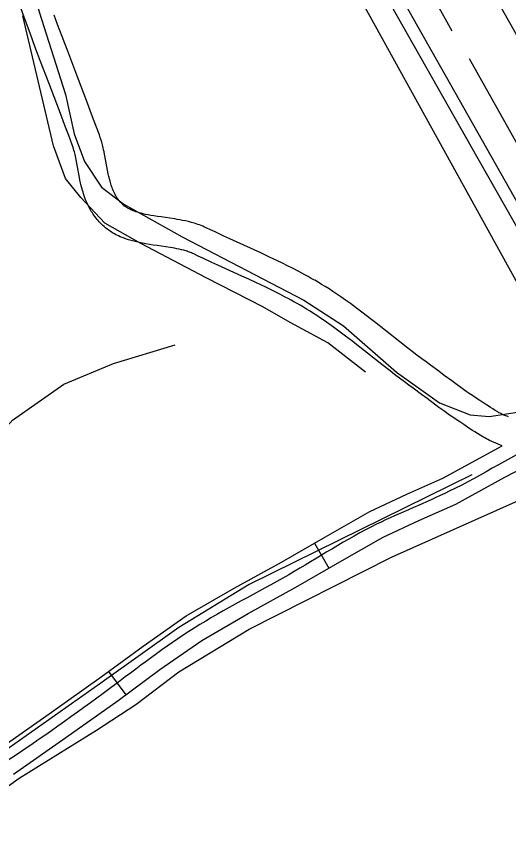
# Model space of a CAD drawing. Extents: x 3161564 to 3199464, y 849354 to 874788.
# Drawn here: x 3173679 to 3174189, y 857350 to 858211 of the extents above; entities that cross this region are included whole.
import ezdxf

# ---------------------------------------------------------------- set-up
doc = ezdxf.new("R2010")
doc.units = 0
for name, color, linetype in [('V-RAIL-TRAK', 7, 'Continuous'), ('V-ROAD-CNTR', 7, 'Continuous'), ('V-TOPO-SHOR', 7, 'Continuous')]:
    doc.layers.add(name, color=color, linetype=linetype)

msp = doc.modelspace()

# ---------------------------------------------------------------- linework, layer by layer
at = {"layer": 'V-RAIL-TRAK'}
for points in [[(3174157.38, 858064.07), (3174037.19, 858276.39), (3173924.91, 858475.81), (3173766.8, 858756.03), (3173598.62, 859058.06), (3173559.17, 859126.76), (3173511.58, 859217.63), (3173461.3, 859309.71), (3173401.06, 859429.78), (3173339.35, 859554.91), (3173282.54, 859673), (3173217.6, 859812.87), (3173178.81, 859898.57), (3173125.5, 860016.99), (3173048.86, 860197.65), (3172969.1, 860400.4)], [(3175251.3, 856127.13), (3175191.76, 856229.73), (3175129.52, 856340.26), (3175033.39, 856511.99), (3174937.42, 856680.83), (3174825.26, 856879.43), (3174712.77, 857077.69), (3174579.2, 857317.01), (3174454.56, 857538.6), (3174360.61, 857704.4), (3174308.5, 857798.38), (3174259.25, 857884.57), (3174157.38, 858064.07)]]:
    msp.add_lwpolyline(points, dxfattribs=at)
at = {"layer": 'V-ROAD-CNTR'}
for p, q in [((3173987.74, 857665.36), (3174002.75, 857639.39)), ((3173774.53, 857532.31), (3173792.32, 857508.15))]:
    msp.add_line(p, q, dxfattribs=at)
for points in [[(3173790.46, 858913.8), (3174494.5, 857665.26), (3175266.5, 856298.69), (3175883.32, 855209.31)], [(3173833.78, 858663.26), (3175153.4, 856327.19)], [(3173744.86, 858042.01), (3173744.34, 858044.58), (3173740.94, 858062.91), (3173740.52, 858064.97), (3173740.12, 858066.79), (3173739.77, 858068.31), (3173739.1, 858071.04), (3173738.57, 858072.99), (3173738.17, 858074.37), (3173737.48, 858076.54), (3173737.14, 858077.52), (3173736.76, 858078.58), (3173733.27, 858088.02), (3173729.95, 858096.9), (3173723.64, 858113.57), (3173712.48, 858142.8), (3173704.11, 858164.77), (3173700.99, 858173.05), (3173698.28, 858180.31), (3173693.58, 858193.01), (3173690.09, 858202.58), (3173687.5, 858209.78), (3173683.69, 858220.58)], [(3173774.26, 858047.99), (3173773.79, 858050.3), (3173770.38, 858068.66), (3173769.87, 858071.16), (3173769.4, 858073.32), (3173768.96, 858075.26), (3173768.14, 858078.57), (3173767.45, 858081.12), (3173766.87, 858083.1), (3173765.97, 858085.93), (3173765.46, 858087.44), (3173764.95, 858088.85), (3173761.38, 858098.48), (3173758.02, 858107.46), (3173751.68, 858124.23), (3173740.51, 858153.49), (3173732.17, 858175.4), (3173729.08, 858183.6), (3173726.39, 858190.77), (3173721.74, 858203.35), (3173718.3, 858212.79)], [(3173987.92, 857938.05), (3173984.51, 857940), (3173981.14, 857941.9), (3173977.86, 857943.7), (3173974.68, 857945.42), (3173971.57, 857947.08), (3173965.58, 857950.19), (3173959.93, 857953.06), (3173954.63, 857955.7), (3173949.64, 857958.12), (3173944.97, 857960.37), (3173940.57, 857962.45), (3173932.36, 857966.28), (3173925.17, 857969.58), (3173900.18, 857980.95), (3173894.01, 857983.77), (3173884.78, 857988.06), (3173880.23, 857990.2), (3173875.58, 857992.43), (3173873.89, 857993.21), (3173872.11, 857993.98), (3173870.35, 857994.7), (3173868.62, 857995.36), (3173866.91, 857995.97), (3173865.23, 857996.54), (3173863.57, 857997.06), (3173861.94, 857997.55), (3173860.29, 857998.01), (3173857.2, 857998.82), (3173854.15, 857999.52), (3173851.22, 858000.14), (3173848.39, 858000.68), (3173845.67, 858001.17), (3173843.02, 858001.6), (3173838.05, 858002.36), (3173828.94, 858003.64), (3173825.07, 858004.2), (3173821.55, 858004.74), (3173818.34, 858005.27), (3173815.41, 858005.8), (3173812.75, 858006.34), (3173810.34, 858006.88), (3173808.15, 858007.43), (3173806.17, 858007.97), (3173804.37, 858008.52), (3173802.75, 858009.05), (3173801.27, 858009.59), (3173799.93, 858010.11), (3173798.72, 858010.63), (3173797.62, 858011.13), (3173796.62, 858011.61), (3173795.7, 858012.09), (3173794.87, 858012.55), (3173794.11, 858012.99), (3173793.42, 858013.41), (3173792.78, 858013.82), (3173792.25, 858014.18), (3173791.11, 858015), (3173790.22, 858015.7), (3173789.45, 858016.34), (3173788.8, 858016.92), (3173788.24, 858017.44), (3173787.81, 858017.87), (3173786.91, 858018.8), (3173786.32, 858019.47), (3173785.92, 858019.95), (3173785.23, 858020.8), (3173784.56, 858021.7), (3173784.05, 858022.43), (3173783.53, 858023.19), (3173783.05, 858023.94), (3173782.59, 858024.68), (3173782.17, 858025.37), (3173781.31, 858026.91), (3173780.55, 858028.37), (3173779.86, 858029.81), (3173779.23, 858031.23), (3173778.65, 858032.64), (3173778.12, 858034.03), (3173777.63, 858035.4), (3173777.17, 858036.75), (3173776.75, 858038.09), (3173776.36, 858039.4), (3173776.01, 858040.65), (3173775.33, 858043.26), (3173774.75, 858045.73), (3173774.21, 858048.19)], [(3173973.03, 857912.01), (3173969.73, 857913.9), (3173966.57, 857915.67), (3173963.49, 857917.37), (3173960.49, 857918.99), (3173957.59, 857920.53), (3173951.86, 857923.51), (3173946.48, 857926.25), (3173941.39, 857928.77), (3173936.59, 857931.11), (3173932.06, 857933.28), (3173927.81, 857935.3), (3173919.76, 857939.05), (3173912.69, 857942.3), (3173887.73, 857953.66), (3173881.45, 857956.53), (3173872.07, 857960.88), (3173867.37, 857963.1), (3173862.79, 857965.29), (3173861.58, 857965.85), (3173860.47, 857966.33), (3173859.35, 857966.79), (3173858.21, 857967.22), (3173857.07, 857967.63), (3173855.92, 857968.02), (3173854.76, 857968.39), (3173853.59, 857968.74), (3173852.47, 857969.05), (3173850.04, 857969.68), (3173847.67, 857970.23), (3173845.3, 857970.73), (3173842.94, 857971.18), (3173840.61, 857971.6), (3173838.32, 857971.97), (3173833.69, 857972.68), (3173824.71, 857973.95), (3173820.67, 857974.53), (3173816.83, 857975.11), (3173813.19, 857975.72), (3173809.74, 857976.35), (3173806.5, 857977), (3173803.44, 857977.69), (3173800.55, 857978.4), (3173797.85, 857979.15), (3173795.31, 857979.92), (3173792.93, 857980.71), (3173790.7, 857981.51), (3173788.62, 857982.33), (3173786.67, 857983.15), (3173784.85, 857983.98), (3173783.15, 857984.8), (3173781.58, 857985.62), (3173780.1, 857986.43), (3173778.72, 857987.23), (3173777.45, 857988.01), (3173776.26, 857988.78), (3173775.09, 857989.56), (3173773.13, 857990.98), (3173771.37, 857992.35), (3173769.86, 857993.61), (3173768.56, 857994.76), (3173767.45, 857995.81), (3173766.44, 857996.81), (3173764.87, 857998.45), (3173763.66, 857999.8), (3173762.74, 858000.89), (3173761.49, 858002.45), (3173760.28, 858004.08), (3173759.36, 858005.38), (3173758.52, 858006.62), (3173757.72, 858007.86), (3173756.96, 858009.08), (3173756.21, 858010.34), (3173754.9, 858012.66), (3173753.7, 858014.99), (3173752.62, 858017.24), (3173751.65, 858019.43), (3173750.78, 858021.54), (3173749.99, 858023.58), (3173749.28, 858025.56), (3173748.64, 858027.46), (3173748.07, 858029.3), (3173747.54, 858031.07), (3173747.04, 858032.83), (3173746.21, 858036.06), (3173745.49, 858039.1), (3173744.9, 858041.81)], [(3174188.86, 857796.55), (3174187.41, 857796.99), (3174186.14, 857797.42), (3174185.06, 857797.81), (3174184.11, 857798.18), (3174183.35, 857798.5), (3174181.85, 857799.18), (3174180.8, 857799.69), (3174180.07, 857800.06), (3174178.88, 857800.71), (3174177.65, 857801.43), (3174175.06, 857803.02), (3174172.49, 857804.6), (3174170.03, 857806.14), (3174167.69, 857807.63), (3174163.15, 857810.56), (3174158.97, 857813.31), (3174155.11, 857815.9), (3174151.52, 857818.35), (3174148.18, 857820.65), (3174145.09, 857822.81), (3174139.29, 857826.92), (3174134.27, 857830.53), (3174129.91, 857833.71), (3174122.26, 857839.34), (3174116.53, 857843.6), (3174107.86, 857850.07), (3174103.48, 857853.34), (3174099.09, 857856.6), (3174093.89, 857860.5), (3174089.06, 857864.18), (3174084.55, 857867.65), (3174076.08, 857874.26), (3174061.22, 857885.98), (3174050.01, 857894.79), (3174045.74, 857898.12), (3174038.25, 857903.87), (3174032.57, 857908.17), (3174028.26, 857911.37), (3174024.99, 857913.77), (3174020.07, 857917.32), (3174015.08, 857920.85), (3174010.92, 857923.71), (3174006.84, 857926.42), (3174002.87, 857928.99), (3173998.99, 857931.43), (3173995.22, 857933.74), (3173991.55, 857935.93), (3173988.04, 857937.98)], [(3174182.24, 857766.47), (3174171.45, 857770.96), (3174169.16, 857771.99), (3174167.39, 857772.84), (3174166.03, 857773.55), (3174164.1, 857774.6), (3174162.24, 857775.69), (3174159.34, 857777.46), (3174156.63, 857779.14), (3174154.02, 857780.77), (3174151.51, 857782.37), (3174146.77, 857785.43), (3174142.37, 857788.32), (3174138.31, 857791.05), (3174134.56, 857793.6), (3174131.07, 857796.01), (3174127.83, 857798.27), (3174121.86, 857802.5), (3174116.68, 857806.23), (3174112.18, 857809.5), (3174104.42, 857815.23), (3174098.61, 857819.54), (3174089.91, 857826.03), (3174085.55, 857829.28), (3174081.14, 857832.57), (3174075.81, 857836.56), (3174070.82, 857840.36), (3174066.17, 857843.94), (3174057.56, 857850.65), (3174042.66, 857862.41), (3174031.53, 857871.16), (3174027.38, 857874.39), (3174020.07, 857880.01), (3174014.57, 857884.17), (3174010.43, 857887.24), (3174007.34, 857889.52), (3174002.64, 857892.91), (3173997.93, 857896.23), (3173994.11, 857898.86), (3173990.38, 857901.34), (3173986.74, 857903.7), (3173983.17, 857905.94), (3173979.69, 857908.07), (3173976.29, 857910.11), (3173972.9, 857912.08)], [(3174095.76, 857688.97), (3174134.09, 857705.73), (3174185.1, 857733.8), (3174235.58, 857760.03), (3174268.64, 857773.92), (3174302.47, 857787.45), (3174353.84, 857807.71), (3174405.36, 857827.67)], [(3174083.37, 857716.29), (3174120.83, 857732.67), (3174182.24, 857766.47)], [(3173658.97, 857450.6), (3173712.98, 857488.57), (3173766.93, 857526.7), (3173810.29, 857558.65), (3173855.06, 857589.95), (3173904.44, 857618.64), (3173953.8, 857645.76), (3173999.13, 857671.95), (3174045.23, 857698.37), (3174083.37, 857716.29)], [(3173675.93, 857425.85), (3173730.27, 857464.06), (3173784.48, 857502.38), (3173827.78, 857534.27), (3173871.22, 857564.64), (3173919.2, 857592.52), (3173968.53, 857619.62), (3174014.1, 857645.95), (3174059.09, 857671.74), (3174095.76, 857688.97)]]:
    msp.add_lwpolyline(points, dxfattribs=at)
msp.add_spline([(3174399.94, 857841.66), (3174296.93, 857801.4), (3174229.2, 857773.62), (3174127.46, 857719.2), (3174052.16, 857685.06), (3173961.17, 857632.69), (3173863.14, 857577.29), (3173775.71, 857514.54), (3173667.45, 857438.22), (3173583.49, 857382.19), (3173466.35, 857293.83), (3173326.4, 857196.79), (3173208.21, 857103.9), (3173124.86, 857039.72), (3173062.43, 856997.69), (3173002.89, 856961.44), (3172942.67, 856940.29), (3172702.79, 856854.83), (3172485.55, 856780.97), (3172303.01, 856726.42), (3172035.58, 856644.25), (3171830.5, 856588.83), (3171569.6, 856517.33), (3171436.98, 856474.5), (3171336.47, 856417.17), (3171269.48, 856387.43), (3171165.04, 856328.62), (3171074.12, 856263.69), (3171010.5, 856202.1), (3170960.01, 856128.15), (3170908.23, 856036.23), (3170872.29, 855999.76), (3170841.73, 855977.7), (3170780.31, 855922.54), (3170678.78, 855863.89), (3170336.88, 855673.91), (3170028.87, 855496.61), (3169695.41, 855304.91), (3169594.19, 855246.07), (3169533.35, 855211.92), (3169509.63, 855185.88), (3169432.59, 855099.93), (3169242.03, 854873.77), (3169195.15, 854813.12)], degree=3, dxfattribs=at)
at = {"layer": 'V-TOPO-SHOR'}
msp.add_line((3174332.76, 857837.72), (3174148.22, 858167.58), dxfattribs=at)
for points in [[(3174130.39, 858196.34), (3173893.73, 858622.4), (3173743.72, 858886.21), (3173578.67, 859179.52), (3173435.77, 859452.76), (3173275.48, 859780.23), (3173169.52, 860013.25), (3173061.05, 860286.12), (3172920.48, 860639.12), (3172839.63, 860873.92), (3172752.37, 861106.23), (3172655.17, 861373.84)], [(3174273.5, 857798.38), (3173998.17, 858297.54), (3173671.32, 858869.53), (3173427.95, 859310.07), (3173342.69, 859494.81), (3173239.66, 859450.4)], [(3173285.84, 859464.61), (3173301.83, 859430.86), (3173383.54, 859182.17), (3173429.73, 859041.84), (3173557.63, 858663.47), (3173651.78, 858377.48), (3173705.07, 858208.72), (3173729.94, 858130.56), (3173738.82, 858089.71), (3173749.48, 858061.29), (3173767.24, 858034.64), (3173790.33, 858016.88), (3173850.73, 857983.13), (3173976.85, 857917.4), (3174017.71, 857890.75), (3174072.77, 857842.79), (3174117.18, 857810.82), (3174149.16, 857798.38), (3174168.7, 857796.61), (3174202.45, 857801.94), (3174225.54, 857807.27)], [(3174040.8, 857842.79), (3174001.72, 857872.99), (3173962.64, 857894.31), (3173934.22, 857910.29), (3173875.6, 857940.49), (3173808.1, 857976.02), (3173770.79, 857997.34), (3173745.92, 858023.98), (3173729.94, 858043.52), (3173717.5, 858077.27), (3173685.53, 858212.28)], [(3172852.41, 856913.75), (3172937.68, 856993.69), (3172978.53, 857029.22), (3173012.28, 857068.3), (3173051.36, 857119.81), (3173133.08, 857213.96), (3173181.04, 857261.92), (3173305.38, 857377.39), (3173344.46, 857412.91), (3173435.06, 857480.41), (3173491.9, 857537.26), (3173546.97, 857611.87), (3173587.83, 857672.26), (3173626.91, 857739.76), (3173674.87, 857793.05), (3173728.16, 857830.36), (3173779.67, 857851.67), (3173843.62, 857871.21)], [(3174150.93, 857736.21), (3173920.01, 857622.52), (3173847.18, 857578.11), (3173765.46, 857519.49), (3173536.31, 857357.85), (3173085.12, 857022.11), (3173024.72, 856979.48), (3172966.1, 856945.73), (3172921.69, 856929.74), (3172848.86, 856911.98), (3172637.47, 856839.15), (3172497.14, 856796.51), (3172474.05, 856784.08), (3172385.23, 856750.33), (3171846.99, 856592.23), (3171756.39, 856565.59), (3171614.28, 856526.51), (3171513.03, 856490.98), (3171447.31, 856469.66), (3171378.03, 856441.24), (3171331.84, 856418.15)], [(3173065.58, 856965.27), (3173518.55, 857304.55), (3173681.97, 857421.79), (3173761.91, 857471.53), (3173802.77, 857498.18), (3173847.18, 857531.93), (3173920.01, 857576.34), (3174067.45, 857650.95), (3174218.44, 857718.45), (3174230.87, 857741.54)]]:
    msp.add_lwpolyline(points, dxfattribs=at)

doc.saveas('drawing.dxf')
